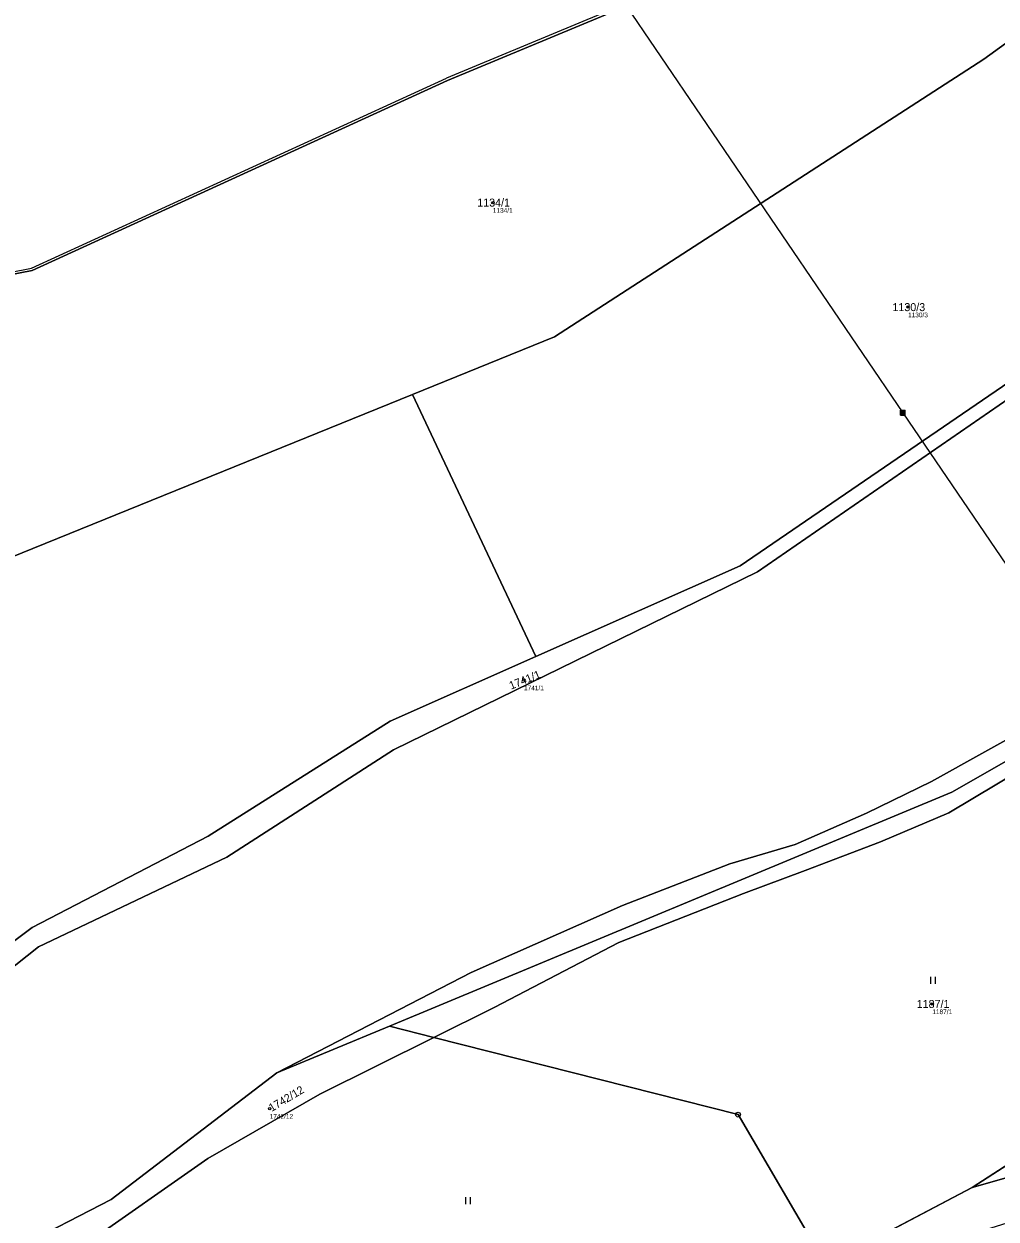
# Model space of a CAD drawing. Extents: x -653098 to -649479, y -997642 to -992666.
# Drawn here: x -650672 to -650465.4, y -994377.4 to -994123.6 of the extents above; entities that cross this region are included whole.
import ezdxf

# ---------------------------------------------------------------- set-up
doc = ezdxf.new("R2010")
doc.units = 0
for name, color, linetype in [('Definiční body', 7, 'Continuous'), ('Hranice parcel', 7, 'Continuous'), ('Parcelní čísla', 7, 'Continuous'), ('Polygon parcely', 7, 'Continuous'), ('Poz předměty', 7, 'Continuous'), ('Vnitřní kresba', 7, 'Continuous'), ('Značky bodu BP', 7, 'Continuous'), ('Značky kultur', 7, 'Continuous')]:
    doc.layers.add(name, color=color, linetype=linetype)

msp = doc.modelspace()

# ---------------------------------------------------------------- linework, layer by layer
at = {"layer": 'Definiční body'}
for centre in [(-650572.34, -994161.53), (-650484.12, -994183.73), (-650565.72, -994262.95), (-650478.96, -994331.72), (-650619.76, -994353.94)]:
    msp.add_circle(centre, 0.25, dxfattribs=at)
at = {"layer": 'Hranice parcel'}
for p, q in [((-650563.2, -994257.92), (-650589.39, -994202.27)), ((-650449.95, -994275.92), (-650475.48, -994291.15)), ((-650670.23, -994315.47), (-650696.03, -994334.72)), ((-650576.96, -994325.04), (-650618.23, -994346.38)), ((-650618.23, -994346.38), (-650594.27, -994336.42)), ((-650594.27, -994336.42), (-650584.85, -994338.81)), ((-650584.85, -994338.81), (-650520.23, -994355.23)), ((-650470.48, -994370.69), (-650418.72, -994337.32)), ((-650520.23, -994355.23), (-650501.57, -994387.04)), ((-650444.41, -994363.3), (-650470.48, -994370.69)), ((-650501.57, -994387.04), (-650470.48, -994370.69))]:
    msp.add_line(p, q, dxfattribs=at)
for points in [[(-650755.42, -994242.04), (-650762.8, -994197.17), (-650731.39, -994189.09), (-650709.95, -994183.7), (-650670.22, -994175.93), (-650581.96, -994135.6), (-650532.02, -994114.77), (-650470.35, -994073.87), (-650366.82, -993997.96)], [(-650434.2, -994106.58), (-650468.02, -994131.09), (-650559.27, -994190.06), (-650589.39, -994202.27)], [(-650433.16, -994109.72), (-650428.11, -994127.32), (-650410.01, -994161.92), (-650437.66, -994182.54), (-650519.78, -994238.65), (-650563.2, -994257.92)], [(-650406.85, -994159.2), (-650405.19, -994162.44), (-650436.01, -994184.73), (-650516.1, -994239.95), (-650593.46, -994277.72), (-650628.86, -994300.53), (-650668.89, -994319.6), (-650717.08, -994357.83)], [(-650594.27, -994336.42), (-650474.81, -994286.74), (-650415.1, -994252.67), (-650294.42, -994162.87), (-650290.42, -994159.49)], [(-650290.99, -994159.52), (-650329.2, -994186.24), (-650343.01, -994197.08), (-650370.93, -994216.14), (-650397.17, -994236.09), (-650407.88, -994243.49), (-650424.6, -994254.28), (-650446.42, -994266.28), (-650479.15, -994284.5), (-650492.91, -994291.23), (-650508.13, -994297.85), (-650522.01, -994301.95), (-650544.78, -994310.79), (-650576.96, -994325.04)], [(-650589.39, -994202.27), (-650674.96, -994236.96), (-650754.19, -994247.09)], [(-650563.2, -994257.92), (-650594.15, -994271.66), (-650632.84, -994296.09), (-650670.23, -994315.47)], [(-650475.48, -994291.15), (-650490, -994297.32), (-650505.99, -994303.35), (-650519.05, -994308.23), (-650545.6, -994318.7), (-650572.08, -994332.46), (-650584.85, -994338.81)], [(-650584.85, -994338.81), (-650609.08, -994350.85), (-650632.89, -994364.55), (-650659.62, -994383.22)], [(-650673.74, -994383.74), (-650653.42, -994373.22), (-650618.23, -994346.38)]]:
    msp.add_lwpolyline(points, dxfattribs=at)
at = {"layer": 'Polygon parcely'}
for points in [[(-650338.35, -994038.82), (-650330.5, -994033.83), (-650363.32, -993995.61), (-650366.82, -993997.96), (-650470.35, -994073.87), (-650532.02, -994114.77), (-650581.96, -994135.6), (-650670.22, -994175.93), (-650709.95, -994183.7), (-650731.39, -994189.09), (-650762.8, -994197.17), (-650755.42, -994242.04), (-650754.19, -994247.09), (-650674.96, -994236.96), (-650589.39, -994202.27), (-650559.27, -994190.06), (-650468.02, -994131.09), (-650434.2, -994106.58)], [(-650594.15, -994271.66), (-650632.84, -994296.09), (-650670.23, -994315.47), (-650696.03, -994334.72), (-650718.97, -994351.84), (-650717.08, -994357.83), (-650668.89, -994319.6), (-650628.86, -994300.53), (-650593.46, -994277.72), (-650516.1, -994239.95), (-650436.01, -994184.73), (-650405.19, -994162.44), (-650406.85, -994159.2), (-650424.78, -994125.97), (-650429.46, -994107.01), (-650433.16, -994109.72), (-650428.11, -994127.32), (-650410.01, -994161.92), (-650437.66, -994182.54), (-650519.78, -994238.65), (-650563.2, -994257.92)], [(-650468.02, -994131.09), (-650559.27, -994190.06), (-650589.39, -994202.27), (-650563.2, -994257.92), (-650519.78, -994238.65), (-650437.66, -994182.54), (-650410.01, -994161.92), (-650428.11, -994127.32), (-650433.16, -994109.72), (-650434.2, -994106.58)], [(-650474.81, -994286.74), (-650415.1, -994252.67), (-650294.42, -994162.87), (-650290.42, -994159.49), (-650290.99, -994159.52), (-650329.2, -994186.24), (-650343.01, -994197.08), (-650370.93, -994216.14), (-650397.17, -994236.09), (-650407.88, -994243.49), (-650424.6, -994254.28), (-650446.42, -994266.28), (-650479.15, -994284.5), (-650492.91, -994291.23), (-650508.13, -994297.85), (-650522.01, -994301.95), (-650544.78, -994310.79), (-650576.96, -994325.04), (-650618.23, -994346.38), (-650594.27, -994336.42)], [(-650674.96, -994236.96), (-650754.19, -994247.09), (-650747.04, -994275.97), (-650741.23, -994299.06), (-650739.29, -994298.27), (-650717.2, -994289.23), (-650698.74, -994328.91), (-650696.03, -994334.72), (-650670.23, -994315.47), (-650632.84, -994296.09), (-650594.15, -994271.66), (-650563.2, -994257.92), (-650589.39, -994202.27)], [(-650501.57, -994387.04), (-650470.48, -994370.69), (-650418.72, -994337.32), (-650401.65, -994331.89), (-650386.91, -994319.71), (-650367.26, -994303.55), (-650449.95, -994275.92), (-650475.48, -994291.15), (-650490, -994297.32), (-650505.99, -994303.35), (-650519.05, -994308.23), (-650545.6, -994318.7), (-650572.08, -994332.46), (-650584.85, -994338.81), (-650520.23, -994355.23)], [(-650594.27, -994336.42), (-650618.23, -994346.38), (-650653.42, -994373.22), (-650673.74, -994383.74), (-650702.68, -994398.72), (-650715.46, -994413.67), (-650712.17, -994413.56), (-650710.04, -994412.67), (-650702.69, -994404.57), (-650659.62, -994383.22), (-650632.89, -994364.55), (-650609.08, -994350.85), (-650584.85, -994338.81)], [(-650501.57, -994387.04), (-650520.23, -994355.23), (-650584.85, -994338.81), (-650609.08, -994350.85), (-650632.89, -994364.55), (-650659.62, -994383.22), (-650702.69, -994404.57), (-650710.04, -994412.67), (-650693.41, -994405.7), (-650678.51, -994446.91), (-650669.46, -994467.46), (-650668.53, -994469.56), (-650638.81, -994448.35), (-650622.31, -994440.67), (-650597.1, -994428.28), (-650571.37, -994417.25), (-650540.85, -994404.95), (-650518.43, -994395.91)], [(-650469.82, -994380.31), (-650412.3, -994362.35), (-650363.9, -994368.31), (-650305.31, -994356.61), (-650296.08, -994350.99), (-650374.97, -994360.02), (-650427.58, -994358.52), (-650444.41, -994363.3), (-650470.48, -994370.69), (-650501.57, -994387.04), (-650496.45, -994395.76)]]:
    msp.add_lwpolyline(points, close=True, dxfattribs=at)
for points in [[(-650709.95, -994183.7), (-650670.22, -994175.93), (-650581.96, -994135.6), (-650532.02, -994114.77)], [(-650436.01, -994184.73), (-650516.1, -994239.95), (-650593.46, -994277.72), (-650628.86, -994300.53), (-650668.89, -994319.6), (-650717.08, -994357.83), (-650687.92, -994346.33), (-650673.74, -994383.74), (-650653.42, -994373.22), (-650618.23, -994346.38), (-650576.96, -994325.04), (-650544.78, -994310.79), (-650522.01, -994301.95), (-650508.13, -994297.85), (-650492.91, -994291.23), (-650479.15, -994284.5), (-650446.42, -994266.28)], [(-650415.1, -994252.67), (-650474.81, -994286.74), (-650594.27, -994336.42), (-650584.85, -994338.81), (-650572.08, -994332.46), (-650545.6, -994318.7), (-650519.05, -994308.23), (-650505.99, -994303.35), (-650490, -994297.32), (-650475.48, -994291.15), (-650449.95, -994275.92)], [(-650418.72, -994337.32), (-650470.48, -994370.69), (-650444.41, -994363.3)]]:
    msp.add_lwpolyline(points, dxfattribs=at)
at = {"layer": 'Poz předměty'}
for p, q in [((-650569.84, -994081.71), (-650485.2, -994206.15)), ((-650485.7, -994205.65), (-650484.7, -994205.65)), ((-650485.7, -994206.65), (-650485.7, -994205.65)), ((-650485.7, -994205.85), (-650484.7, -994205.85)), ((-650485.7, -994206.05), (-650484.7, -994206.05)), ((-650485.7, -994206.25), (-650484.7, -994206.25)), ((-650485.7, -994206.45), (-650484.7, -994206.45)), ((-650485.7, -994206.65), (-650484.7, -994206.65)), ((-650485.5, -994206.65), (-650485.5, -994205.65)), ((-650485.3, -994206.65), (-650485.3, -994205.65)), ((-650485.2, -994206.15), (-650384.99, -994353.89)), ((-650485.1, -994206.65), (-650485.1, -994205.65)), ((-650484.9, -994206.65), (-650484.9, -994205.65)), ((-650484.7, -994206.65), (-650484.7, -994205.65))]:
    msp.add_line(p, q, dxfattribs=at)
at = {"layer": 'Vnitřní kresba'}
for points in [[(-650363.69, -993995.27), (-650367.1, -993997.55), (-650470.63, -994073.46), (-650532.25, -994114.32), (-650582.16, -994135.14)], [(-650754.8, -994246.67), (-650755.91, -994242.14), (-650763.36, -994196.8), (-650731.51, -994188.6), (-650710.05, -994183.21), (-650670.37, -994175.45), (-650582.16, -994135.14)]]:
    msp.add_lwpolyline(points, dxfattribs=at)
at = {"layer": 'Značky bodu BP'}
for radius in [0.5, 0.0303]:
    msp.add_circle((-650520.23, -994355.23), radius, dxfattribs=at)
at = {"layer": 'Značky kultur'}
for p, q in [((-650479.3, -994327.45), (-650479.3, -994325.95)), ((-650478.3, -994327.45), (-650478.3, -994325.95)), ((-650578.06, -994374.27), (-650578.06, -994372.77)), ((-650577.06, -994374.27), (-650577.06, -994372.77))]:
    msp.add_line(p, q, dxfattribs=at)

# ---------------------------------------------------------------- texts
at = {"layer": 'Definiční body'}
for s, p in [('1134/1', (-650572.34, -994163.69)), ('1130/3', (-650484.12, -994185.89)), ('1741/1', (-650565.72, -994265.11)), ('1187/1', (-650478.96, -994333.88)), ('1742/12', (-650619.76, -994356.1))]:
    msp.add_text(s, height=1, dxfattribs=at).set_placement(p)
at = {"layer": 'Parcelní čísla'}
for s, p in [('1134/1', (-650575.65, -994162.38)), ('1130/3', (-650487.43, -994184.58)), ('1187/1', (-650482.27, -994332.57))]:
    msp.add_text(s, height=1.7, dxfattribs=at).set_placement(p)
for s, rotation, p in [('1741/1', 22, (-650568.47, -994264.98)), ('1742/12', 31, (-650619.32, -994354.67))]:
    msp.add_text(s, height=1.7, rotation=rotation, dxfattribs=at).set_placement(p)

doc.saveas('drawing.dxf')
